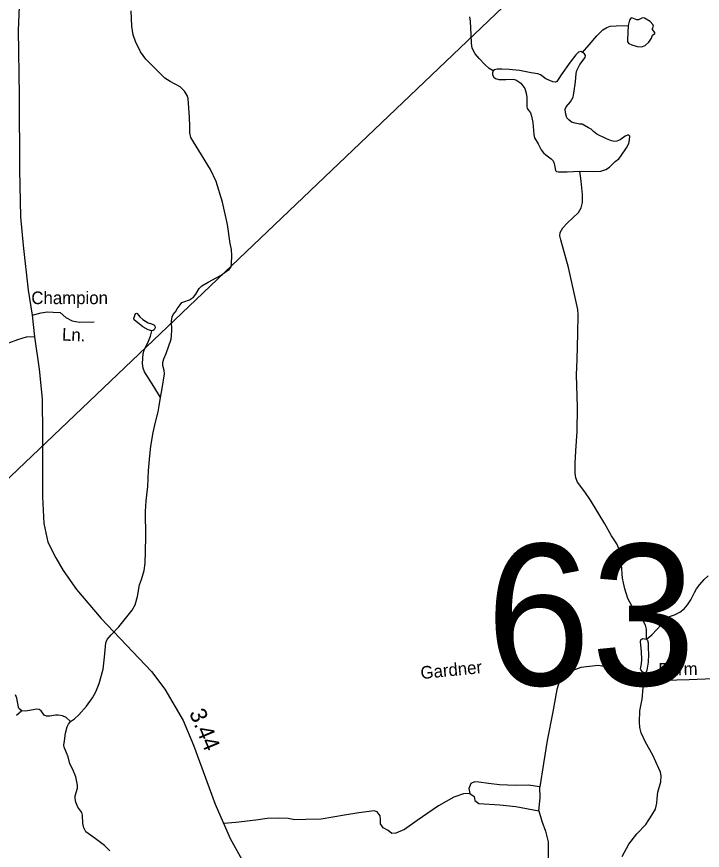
# Model space of a CAD drawing. Extents: x 2126262 to 2293712, y 749403 to 919119.
# Drawn here: x 2251899 to 2257080, y 846714 to 853011 of the extents above; entities that cross this region are included whole.
import ezdxf

# ---------------------------------------------------------------- set-up
doc = ezdxf.new("R2010")
doc.units = 0
for name, color, linetype in [('Exist Hydrographic Creek Single Shore', 7, 'Continuous'), ('Exist Hydrographic Misc Water Feature', 7, 'Continuous'), ('Exist Hydrographic Pond Under 1500 Sq Ft', 7, 'Continuous'), ('Exist Road Non-System Type 51', 7, 'Continuous'), ('Exist Road Non-System Type 51 Label', 7, 'Continuous'), ('Exist Road Secondary Mileage Hundredths English Label', 7, 'Continuous'), ('Exist Road Secondary Structure Standard Bridge Number Label', 7, 'Continuous'), ('Exist Road Secondary Type 51 Attributed', 7, 'Continuous'), ('Exist Utilities Electrical Transmission Line', 7, 'Continuous')]:
    doc.layers.add(name, color=color, linetype=linetype)

msp = doc.modelspace()

# ---------------------------------------------------------------- linework, layer by layer
at = {"layer": 'Exist Hydrographic Creek Single Shore'}
for points in [[(2251937.6, 847767.2), (2251917.5, 847781.5), (2251912, 847795.6), (2251900.1, 847864.1), (2251890.3, 847887.9)], [(2252306.9, 847686.6), (2252272, 847718.3), (2252245.9, 847730.3), (2252213.4, 847735.7), (2252192.7, 847733.5), (2252149.3, 847725.9), (2252123.3, 847725.9), (2252105.9, 847733.5), (2252083.1, 847767.2), (2252069, 847777), (2252050.5, 847780.2), (2252008.2, 847771.5), (2251968, 847766.1), (2251937.6, 847767.2)], [(2252601.8, 846710.1), (2252563.8, 846750.3), (2252493.2, 846803.5), (2252422.7, 846853.5), (2252406.4, 846882.8), (2252398.8, 846917.5), (2252397, 846978.9), (2252391.6, 846999.6), (2252361.2, 847038.7), (2252344.9, 847077.8), (2252341.7, 847106), (2252341.7, 847126.6), (2252358, 847184.2), (2252358, 847207), (2252347.1, 847270), (2252324.3, 847323.8), (2252300.4, 847366.1), (2252288.5, 847420.4), (2252275.5, 847449.8), (2252258.1, 847492.1), (2252254.8, 847508.4), (2252259.2, 847539.9), (2252269, 847599.7), (2252279.8, 847646.4), (2252290.7, 847667), (2252306.9, 847686.6)]]:
    msp.add_lwpolyline(points, dxfattribs=at)
at = {"layer": 'Exist Hydrographic Misc Water Feature'}
for points in [[(2252985.2, 850135.4), (2252998.2, 850201.3), (2253016.7, 850313.1), (2253014.5, 850337), (2253003.7, 850376.1), (2253002.6, 850397.9), (2253011.3, 850426.1), (2253028.6, 850467.4), (2253065.5, 850574.4), (2253069.9, 850602.6), (2253071, 850641.7), (2253068.8, 850710.1), (2253072.7, 850744.5), (2253080.3, 850760.8), (2253099.8, 850782.5), (2253112.9, 850804.2), (2253133.5, 850834.6), (2253147.6, 850850.9), (2253161.7, 850857.4), (2253205.1, 850871.5), (2253234.4, 850891.1), (2253251.8, 850915), (2253278.9, 850958.4), (2253298.5, 850978), (2253346.3, 851006.2), (2253445, 851057.3), (2253476.5, 851084.4), (2253505.8, 851101.8), (2253518.9, 851121.4), (2253523.2, 851144.2), (2253525.4, 851207.5), (2253522.1, 851251), (2253513.4, 851298.7), (2253492.8, 851439.9), (2253453.7, 851609.9), (2253407, 851766.3), (2253363.6, 851857.6), (2253274.6, 851999.1), (2253214.9, 852099), (2253207.3, 852133.8), (2253208.4, 852180.5), (2253204, 852250), (2253194.3, 852391.8), (2253186.7, 852415.7), (2253168.2, 852448.2), (2253133.5, 852479.7), (2253059.7, 852521), (2253018.4, 852547.1), (2252967.4, 852596), (2252875.6, 852690.9), (2252835.4, 852744.1), (2252797.4, 852823.4), (2252780, 852874.5), (2252769.2, 852938.5), (2252764.8, 853054.8)], [(2255500, 852601.9), (2255469.6, 852620.4), (2255437, 852648.6), (2255393.6, 852694.2), (2255363.2, 852730.1), (2255341.9, 852771.9), (2255336.5, 852809.9), (2255333.2, 852872.9), (2255328.9, 852977.2), (2255323.5, 853010.8)], [(2256175.6, 852740.8), (2256225.3, 852798.1), (2256283.9, 852866.5), (2256329.5, 852912.1), (2256357.7, 852929.5), (2256383.7, 852939.3), (2256428.3, 852942.5), (2256520.5, 852944.7)], [(2256657.2, 848309.4), (2256658.9, 848358.6), (2256658.9, 848384.7), (2256650.3, 848415.1), (2256618.8, 848474.9), (2256589.5, 848509), (2256548.2, 848561.1), (2256516.7, 848616.5), (2256493.9, 848688.2), (2256484.2, 848733.8), (2256477.7, 848770.7), (2256469, 848870.1), (2256461.4, 848951.6), (2256453.8, 848979.8), (2256434.2, 849028.7), (2256394.1, 849088.4), (2256342.5, 849179.1), (2256236.1, 849358.3), (2256192.7, 849420.8), (2256137.3, 849495.8), (2256124.3, 849527.3), (2256118.9, 849563.1), (2256118.9, 849639.1), (2256123.2, 849731.5), (2256135.2, 849877.3), (2256136.2, 850062), (2256129.7, 850305.3), (2256135.2, 850420.6), (2256138.4, 850617.2), (2256141.7, 850759.5), (2256138.4, 850798.9), (2256120, 850890.2), (2256068.9, 851116.1), (2256010.6, 851325.2), (2256004.1, 851354.5), (2256006.3, 851379.5), (2256026.9, 851416.4), (2256059.5, 851451.2), (2256144.2, 851532.7), (2256163.7, 851566.3), (2256174.6, 851607.6), (2256173.5, 851666.7), (2256163.7, 851768.8), (2256153.9, 851842.7)], [(2252985.2, 850135.4), (2252935.3, 850218.4), (2252864.7, 850328.1), (2252854.9, 850355.3), (2252849.5, 850390), (2252853.8, 850467.2), (2252863.6, 850492.1), (2252895.1, 850559.5), (2252910.3, 850598.6), (2252920.1, 850638.8)], [(2252306.9, 847686.6), (2252335.2, 847706.1), (2252367.7, 847737.6), (2252427.4, 847801.7), (2252473, 847865.8), (2252498, 847910.3), (2252523, 847974.8), (2252552.3, 848082.4), (2252563.1, 848173.6), (2252571.8, 848281.1), (2252583.8, 848306.7), (2252613.1, 848340.3), (2252670.6, 848401.2), (2252770.5, 848528.2), (2252793.3, 848567.3), (2252811.7, 848631.4), (2252828, 848719.4), (2252842.1, 848759.6), (2252862.7, 848827.1), (2252870.3, 848883.6), (2252873.6, 848971.6), (2252875.8, 849083.5), (2252872.5, 849273), (2252876.9, 849354.5), (2252889.9, 849460.9), (2252895.3, 849583.7), (2252906.2, 849693.8), (2252913.8, 849767.7), (2252930.9, 849869.3), (2252946.1, 849938.9), (2252967.8, 850024.7), (2252976.5, 850071.4), (2252985.2, 850135.4)], [(2256657.2, 848309.4), (2256697.4, 848342.2), (2256736.5, 848381.3), (2256769, 848416.1), (2256814.6, 848469.3), (2256832, 848480.1), (2256870, 848493.2), (2256911.2, 848512.7), (2256943.8, 848538.8), (2256968.8, 848568.1), (2256992.7, 848605.1), (2257021.5, 848662), (2257036.7, 848690.2), (2257061.7, 848721.7), (2257093.2, 848758.6), (2257123.6, 848786.9)], [(2256646.4, 848052.3), (2256627.9, 848062.8), (2256614.9, 848078), (2256613.8, 848085.6), (2256621.4, 848122.6), (2256623.6, 848154.1), (2256621.4, 848212.7), (2256612.7, 848292), (2256614.9, 848304), (2256627.9, 848312.7), (2256657.2, 848309.4)], [(2256657.2, 848309.4), (2256667, 848299.6), (2256670.2, 848281.2), (2256671.3, 848239.9), (2256672.4, 848194.3), (2256670.2, 848134.5), (2256663.7, 848088.9), (2256659.4, 848065), (2256656.1, 848059.6), (2256646.4, 848052.3)], [(2256474.8, 846668.1), (2256524.8, 846759.7), (2256584.5, 846838.9), (2256652.9, 846909.6), (2256699.6, 846979.1), (2256726.7, 847025.8), (2256737.6, 847070.3), (2256738.6, 847105.1), (2256745.1, 847152.6), (2256765.8, 847231.9), (2256769, 847277.5), (2256764.7, 847303.6), (2256752.7, 847331.9), (2256705, 847431.9), (2256650.7, 847531.8), (2256618.1, 847600.2), (2256607.3, 847642.6), (2256606.2, 847681.7), (2256608.4, 847766.4), (2256624.7, 847856.6), (2256632.3, 847941.5), (2256645.3, 847985), (2256649.6, 848020.8), (2256649.6, 848040.4), (2256646.4, 848052.3)], [(2251937.6, 847767.2), (2251897.5, 847732.4)]]:
    msp.add_lwpolyline(points, dxfattribs=at)
for points in [[(2256520.5, 852944.7), (2256514, 852836.1), (2256515.1, 852819.8), (2256524.9, 852808.9), (2256548.7, 852797), (2256587.8, 852786.1), (2256620.4, 852783.9), (2256648.6, 852792.6), (2256676.8, 852817.6), (2256696.4, 852849.1), (2256704, 852870.8), (2256722.4, 852882.8), (2256721.4, 852891.5), (2256702.9, 852913.2), (2256704, 852921.9), (2256710.5, 852940.3), (2256705.1, 852952.3), (2256686.6, 852975.1), (2256643.2, 852999), (2256629.1, 853001.2), (2256598.7, 852987), (2256584.6, 852988.1), (2256548.7, 853001.2), (2256540.1, 853000.1), (2256529.2, 852984.9)], [(2252920.1, 850638.8), (2252891.8, 850646), (2252852.8, 850667.7), (2252786.5, 850720.9), (2252785.5, 850731.8), (2252797.4, 850768.7), (2252803.9, 850771.9), (2252810.4, 850768.7), (2252828.9, 850742.6), (2252851.7, 850724.2), (2252892.9, 850697), (2252919, 850691.6), (2252935.3, 850684), (2252942.9, 850675.3), (2252945, 850661.2), (2252937.4, 850644.9), (2252930.9, 850640.5)]]:
    msp.add_lwpolyline(points, close=True, dxfattribs=at)
at = {"layer": 'Exist Hydrographic Pond Under 1500 Sq Ft'}
for points in [[(2256175.6, 852740.8), (2256161.7, 852747.4), (2256143.3, 852743.1), (2256123.7, 852723.5), (2256082.5, 852667.1), (2256014.1, 852571.5), (2255996.7, 852543.2), (2255981.5, 852521.5), (2255969.6, 852517.2), (2255950.1, 852518.3), (2255896.9, 852542.2), (2255856.7, 852570.4), (2255837.2, 852578), (2255787.2, 852585.6), (2255697.6, 852603), (2255620.5, 852612.8), (2255564, 852613.8), (2255529.3, 852613.8), (2255508.7, 852608.4), (2255500, 852601.9)], [(2256153.9, 851842.7), (2256258.1, 851841.6), (2256313.5, 851844.8), (2256351.5, 851855.7), (2256377.6, 851874.2), (2256421, 851916.5), (2256449.2, 851938.2), (2256463.3, 851956.7), (2256507.8, 852019.7), (2256525.2, 852053.4), (2256530.6, 852079.4), (2256531.7, 852108.8), (2256524.1, 852116.4), (2256514.3, 852116.4), (2256495.9, 852107.7), (2256459, 852080.5), (2256435.1, 852069.7), (2256419.9, 852068.6), (2256393.8, 852074), (2256355.8, 852088.1), (2256282, 852124), (2256258.1, 852143.5), (2256239.7, 852162), (2256221.2, 852171.8), (2256171.3, 852197.8), (2256152.8, 852200), (2256118.1, 852206.5), (2256091, 852215.2), (2256071.4, 852230.4), (2256057.3, 852247.8), (2256045.4, 852285.1), (2256044.3, 852313.3), (2256050.8, 852329.6), (2256084.5, 852368.7), (2256102.9, 852402.4), (2256109.4, 852433.9), (2256121.4, 852517.5), (2256126.8, 852581.1), (2256131.1, 852605), (2256153.9, 852648.5), (2256195.2, 852701.7), (2256196.3, 852716.9), (2256189.8, 852731), (2256175.6, 852740.8)], [(2255500, 852601.9), (2255495, 852587), (2255495, 852571.8), (2255504.8, 852553.4), (2255516.7, 852544.7), (2255541.7, 852537.1), (2255594.9, 852536), (2255650.2, 852538.1), (2255669.8, 852533.8), (2255709.9, 852507.7), (2255739.2, 852468.6), (2255750.1, 852432.8), (2255753.4, 852399.1), (2255753.4, 852331.8), (2255756.6, 852317.7), (2255766.4, 852304.6), (2255782.7, 852283.5), (2255790.3, 852258.6), (2255800, 852210.8), (2255806.5, 852121.7), (2255813.1, 852094.6), (2255839.1, 852051.1), (2255863, 852005.5), (2255880.4, 851981.6), (2255897.7, 851966.4), (2255936.8, 851937.1), (2255952.7, 851921.2), (2255961.3, 851901.6), (2255964.6, 851877.8), (2255970, 851848.4), (2255977.6, 851840.8), (2255992.8, 851837.6), (2256058, 851838.6), (2256153.9, 851842.7)]]:
    msp.add_lwpolyline(points, dxfattribs=at)
at = {"layer": 'Exist Road Non-System Type 51'}
for points in [[(2252015.1, 850756.3), (2252083, 850774), (2252130.4, 850781), (2252175.1, 850779.6), (2252228.1, 850775.4), (2252271.3, 850737.7), (2252317.4, 850712.6), (2252373.2, 850704.2), (2252483.4, 850707)], [(2252033.2, 850592.9), (2251970.5, 850588.7), (2251906.3, 850569.2), (2251836.5, 850544), (2251702.6, 850538.4), (2251616.8, 850543.3), (2251534.5, 850551.7), (2251420.1, 850551.7), (2251259.7, 850547.5), (2251095.8, 850536.4), (2251019.1, 850522.5), (2250952.1, 850521.1), (2250858.7, 850408), (2250860.1, 850121.3), (2250869.8, 850061.2), (2250888, 849999.8), (2250897.7, 849939.8), (2250886.6, 849850.4), (2250883.8, 849639), (2250885.2, 849541.3), (2250903.3, 849499.4), (2251048.3, 849347.8)], [(2257162.6, 848009.3), (2256979.8, 848000.9), (2256794.3, 847996.7), (2256685.5, 848002.3), (2256593.4, 848020.5), (2256440, 848074.9), (2256363.2, 848097.3), (2256293.5, 848109.8), (2256161.7, 848095.2), (2256048.7, 848051.9), (2255999.8, 847994.6), (2255981.7, 847927.6), (2255949.6, 847758.7), (2255907.1, 847544.4), (2255879.2, 847369.8), (2255852.7, 847193.9)], [(2255852.7, 847193.9), (2255766.2, 847205.1), (2255668.5, 847202.3), (2255547.1, 847209.3), (2255463.4, 847219), (2255390.9, 847227.4), (2255358.8, 847231.6), (2255330.9, 847219), (2255315.6, 847179.9), (2255322.5, 847143.6)], [(2255322.5, 847143.6), (2255276.5, 847139.4), (2255201.2, 847114.3), (2255086.8, 847050.1), (2254925, 846938.4), (2254829.4, 846872.1), (2254765.2, 846844.1), (2254734.5, 846841.4), (2254705.2, 846863.7), (2254667.6, 846883.2), (2254648, 846914), (2254648, 846943.3), (2254645.3, 846974), (2254622.9, 847003.3), (2254599.2, 847013.1), (2254484.8, 846996.3), (2254377.4, 846979.6), (2254199.9, 846950.2), (2254084.1, 846946), (2254001.8, 846943.2), (2253951.6, 846953), (2253880.4, 846957.2), (2253792.6, 846953), (2253706.1, 846941.9), (2253555.4, 846923.7), (2253463.7, 846915.7)], [(2255322.5, 847143.6), (2255356, 847119.9), (2255360.2, 847089.2), (2255390.9, 847066.8), (2255549.9, 847057.1), (2255671.3, 847045.9), (2255844.3, 847012.4)], [(2255844.3, 847012.4), (2255854, 847111.5), (2255852.7, 847193.9)], [(2255844.3, 847012.4), (2255867, 846933.5), (2255894.9, 846858.1), (2255914.4, 846777.1), (2255914.4, 846679.4), (2255908.8, 846497.9), (2255889.2, 846342.8)]]:
    msp.add_lwpolyline(points, dxfattribs=at)
at = {"layer": 'Exist Road Secondary Type 51 Attributed'}
msp.add_lwpolyline([(2251933.6, 853448.1), (2251911.2, 852908), (2251916.8, 852415.2), (2251919.6, 851854), (2251927.9, 851498.9), (2251947.5, 851281.1), (2251986.5, 850946), (2252015.1, 850756.3), (2252033.2, 850592.9), (2252069.5, 850348.6), (2252091.8, 850125.2), (2252094.6, 849854.3), (2252094.6, 849384.4), (2252103, 849183.4), (2252133.7, 849041), (2252195.1, 848923.7), (2252250.6, 848827.2), (2252351, 848684.8), (2252537.9, 848464.2), (2252916.8, 848063.3), (2253017.3, 847932), (2253156.8, 847694.7), (2253234.6, 847508.4), (2253399.2, 847061.6), (2253513.3, 846803.3), (2253638.9, 846577.1)], dxfattribs=at)
at = {"layer": 'Exist Utilities Electrical Transmission Line'}
msp.add_lwpolyline([(2258589.5, 855961.6), (2224042.3, 823040.9), (2221931.1, 819772.5), (2221268.6, 818725.6), (2220543, 817556.7), (2219765.7, 816313.7), (2218840.6, 814848.5), (2217782.2, 813143.1), (2216956.9, 811828.2)], dxfattribs=at)

# ---------------------------------------------------------------- texts
at = {"layer": 'Exist Road Non-System Type 51 Label'}
msp.add_text('Champion', height=95, dxfattribs=at).set_placement((2252009.8, 850839.5))
for s, rotation, p in [('Ln.', 357.50804, (2252239.9, 850564.5)), ('Gardner', 5.66872, (2254955.3, 848006.8)), ('Farm', 1.0254, (2256748.9, 848033.5))]:
    msp.add_text(s, height=95, rotation=rotation, dxfattribs=at).set_placement(p)
at = {"layer": 'Exist Road Secondary Mileage Hundredths English Label'}
msp.add_text('3.44', height=125, rotation=292.67032, dxfattribs=at).set_placement((2253200.1, 847753.1))
at = {"layer": 'Exist Road Secondary Structure Standard Bridge Number Label'}
msp.add_text('63', height=1066.27, dxfattribs=at).set_placement((2255444, 847960.3))

doc.saveas('drawing.dxf')
